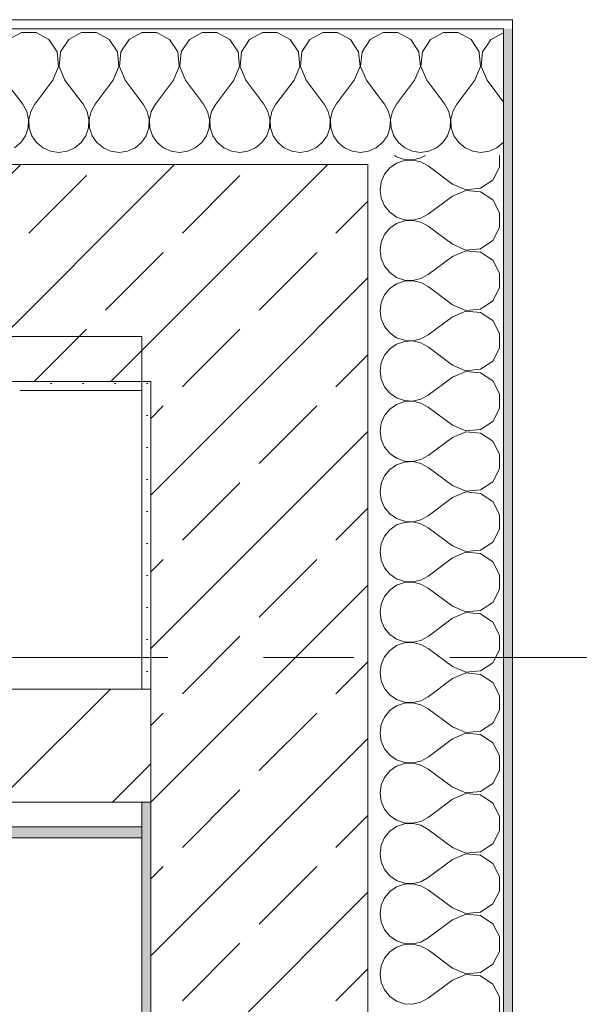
# Model space of a CAD drawing. Header units: metres. Extents: x -3.6 to 84.5, y -11 to 16.8.
# Tile 358 of 361: x 61.9 to 62.5, y 12.8 to 13.9. Entities that reach past the tile are written whole.
import ezdxf

# ---------------------------------------------------------------- set-up
doc = ezdxf.new("R2010")
doc.units = ezdxf.units.M
doc.header["$MEASUREMENT"] = 0
doc.linetypes.add('Strichlinie doppelt', pattern=[0.546806, 0.264583, -0.105833, 0.070556, -0.105833])
doc.linetypes.add('Wipeout_Contour', pattern=[1, 0, -1])
for name, color, linetype in [('451 - Universal.Achsen Raster', 7, 'Continuous'), ('604 - Struktur.Wand Aussen', 7, 'Continuous'), ('605 - Struktur.Wand Innen', 7, 'Continuous'), ('607 - Struktur.Stütze', 7, 'Continuous'), ('Neubau_653 - Abdeckung.TB Verkofferung', 7, 'Continuous')]:
    doc.layers.add(name, color=color, linetype=linetype)
pattern_1 = [(45, (0, 0), (-0.01767767, 0.01767767), [0, -0.025])]
pattern_2 = [(45, (0, 0), (-0.06363961, 0.06363961), [])]
pattern_3 = [(0, (0, 0), (0, 0.08660254), [0, -0.05]), (0, (0.025, 0.0433), (0, 0.08660254), [0, -0.05])]
pattern_4 = [(45, (0, 0), (-0.08485281, 0.08485281), []), (45, (-0.04243, 0.04243), (-0.08485281, 0.08485281), [0.09, -0.03])]

# ---------------------------------------------------------------- blocks, each defined once
blk = doc.blocks.new('*X14')
at = {"layer": '604 - Struktur.Wand Aussen', "color": 7, "linetype": 'Continuous', "lineweight": 5}
for p, q in [((62.425, 13.8406), (62.4155, 13.8354)), ((62.4067, 13.8267), (62.4019, 13.8195)), ((62.3996, 13.8033), (62.3982, 13.8182)), ((62.4019, 13.8195), (62.4004, 13.8033)), ((62.3933, 13.7883), (62.3996, 13.8033)), ((62.4004, 13.8033), (62.4067, 13.7883)), ((62.3933, 13.7883), (62.3733, 13.7617)), ((62.4067, 13.7883), (62.425, 13.7639)), ((62.3522, 13.7721), (62.36, 13.7617)), ((62.3645, 13.7536), (62.36, 13.7617)), ((62.3733, 13.7617), (62.3689, 13.7536)), ((62.3665, 13.7447), (62.3645, 13.7536)), ((62.3689, 13.7536), (62.3668, 13.7447)), ((62.3631, 13.7268), (62.3661, 13.7355)), ((62.3661, 13.7355), (62.3665, 13.7447)), ((62.3668, 13.7447), (62.3672, 13.7355)), ((62.3672, 13.7355), (62.3702, 13.7268)), ((62.3048, 13.7248), (62.3087, 13.7192)), ((62.3579, 13.7192), (62.3631, 13.7268)), ((62.3702, 13.7268), (62.3754, 13.7192)), ((62.3087, 13.7192), (62.3158, 13.7133)), ((62.3158, 13.7133), (62.3242, 13.7096)), ((62.3424, 13.7096), (62.3509, 13.7133)), ((62.3509, 13.7133), (62.3579, 13.7192)), ((62.3754, 13.7192), (62.3825, 13.7133)), ((62.3825, 13.7133), (62.3909, 13.7096)), ((62.4091, 13.7096), (62.4175, 13.7133)), ((62.4175, 13.7133), (62.4246, 13.7192)), ((62.4246, 13.7192), (62.425, 13.7198)), ((62.3242, 13.7096), (62.3333, 13.7083)), ((62.3333, 13.7083), (62.3424, 13.7096)), ((62.3909, 13.7096), (62.4, 13.7083)), ((62.4, 13.7083), (62.4091, 13.7096))]:
    blk.add_line(p, q, dxfattribs=at)
blk = doc.blocks.new('*X15')
at = {"layer": '604 - Struktur.Wand Aussen', "color": 7, "linetype": 'Continuous', "lineweight": 5}
for p, q in [((62.2919, 13.8407), (62.285, 13.837)), ((62.3081, 13.8407), (62.2919, 13.8407)), ((62.3224, 13.833), (62.3081, 13.8407)), ((62.3314, 13.8195), (62.3224, 13.833)), ((62.3442, 13.833), (62.3352, 13.8195)), ((62.3585, 13.8407), (62.3442, 13.833)), ((62.3748, 13.8407), (62.3585, 13.8407)), ((62.3891, 13.833), (62.3748, 13.8407)), ((62.3981, 13.8195), (62.3891, 13.833)), ((62.4109, 13.833), (62.4067, 13.8267)), ((62.4155, 13.8354), (62.4109, 13.833)), ((62.333, 13.8033), (62.3314, 13.8195)), ((62.3352, 13.8195), (62.3337, 13.8033)), ((62.3982, 13.8182), (62.3981, 13.8195)), ((62.3267, 13.7883), (62.333, 13.8033)), ((62.3337, 13.8033), (62.34, 13.7883)), ((62.3267, 13.7883), (62.3067, 13.7617)), ((62.34, 13.7883), (62.3522, 13.7721)), ((62.285, 13.7727), (62.2933, 13.7617)), ((62.2978, 13.7536), (62.2933, 13.7617)), ((62.3067, 13.7617), (62.3022, 13.7536)), ((62.2999, 13.7447), (62.2978, 13.7536)), ((62.3022, 13.7536), (62.3001, 13.7447)), ((62.2965, 13.7268), (62.2994, 13.7355)), ((62.2994, 13.7355), (62.2999, 13.7447)), ((62.3001, 13.7447), (62.3006, 13.7355)), ((62.3006, 13.7355), (62.3035, 13.7268)), ((62.2913, 13.7192), (62.2965, 13.7268)), ((62.3035, 13.7268), (62.3048, 13.7248)), ((62.285, 13.714), (62.2913, 13.7192))]:
    blk.add_line(p, q, dxfattribs=at)
blk = doc.blocks.new('*X33')
at = {"layer": '604 - Struktur.Wand Aussen', "color": 7, "linetype": 'Continuous', "lineweight": 5}
for p, q in [((61.8919, 13.8407), (61.8776, 13.833)), ((61.9081, 13.8407), (61.8919, 13.8407)), ((61.9224, 13.833), (61.9081, 13.8407)), ((61.9314, 13.8195), (61.9224, 13.833)), ((61.9442, 13.833), (61.9352, 13.8195)), ((61.9585, 13.8407), (61.9442, 13.833)), ((61.9748, 13.8407), (61.9585, 13.8407)), ((61.9891, 13.833), (61.9748, 13.8407)), ((61.9981, 13.8195), (61.9891, 13.833)), ((62.0109, 13.833), (62.0019, 13.8195)), ((62.0252, 13.8407), (62.0109, 13.833)), ((62.0415, 13.8407), (62.0252, 13.8407)), ((62.0558, 13.833), (62.0415, 13.8407)), ((62.0648, 13.8195), (62.0558, 13.833)), ((62.0776, 13.833), (62.0686, 13.8195)), ((62.0919, 13.8407), (62.0776, 13.833)), ((62.1081, 13.8407), (62.0919, 13.8407)), ((62.1224, 13.833), (62.1081, 13.8407)), ((62.1314, 13.8195), (62.1224, 13.833)), ((62.1442, 13.833), (62.1352, 13.8195)), ((62.1585, 13.8407), (62.1442, 13.833)), ((62.1748, 13.8407), (62.1585, 13.8407)), ((62.1891, 13.833), (62.1748, 13.8407)), ((62.1981, 13.8195), (62.1891, 13.833)), ((62.2109, 13.833), (62.2019, 13.8195)), ((62.2252, 13.8407), (62.2109, 13.833)), ((62.2415, 13.8407), (62.2252, 13.8407)), ((62.2558, 13.833), (62.2415, 13.8407)), ((62.2648, 13.8195), (62.2558, 13.833)), ((62.2776, 13.833), (62.2686, 13.8195)), ((62.285, 13.837), (62.2776, 13.833)), ((61.933, 13.8033), (61.9314, 13.8195)), ((61.9352, 13.8195), (61.9337, 13.8033)), ((61.9996, 13.8033), (61.9981, 13.8195)), ((62.0019, 13.8195), (62.0004, 13.8033)), ((62.0663, 13.8033), (62.0648, 13.8195)), ((62.0686, 13.8195), (62.067, 13.8033)), ((62.133, 13.8033), (62.1314, 13.8195)), ((62.1352, 13.8195), (62.1337, 13.8033)), ((62.1996, 13.8033), (62.1981, 13.8195)), ((62.2019, 13.8195), (62.2004, 13.8033)), ((62.2663, 13.8033), (62.2648, 13.8195)), ((62.2686, 13.8195), (62.267, 13.8033)), ((61.9267, 13.7883), (61.933, 13.8033)), ((61.9337, 13.8033), (61.94, 13.7883)), ((61.9933, 13.7883), (61.9996, 13.8033)), ((62.0004, 13.8033), (62.0067, 13.7883)), ((62.06, 13.7883), (62.0663, 13.8033)), ((62.067, 13.8033), (62.0733, 13.7883)), ((62.1267, 13.7883), (62.133, 13.8033)), ((62.1337, 13.8033), (62.14, 13.7883)), ((62.1933, 13.7883), (62.1996, 13.8033)), ((62.2004, 13.8033), (62.2067, 13.7883)), ((62.26, 13.7883), (62.2663, 13.8033)), ((62.267, 13.8033), (62.2733, 13.7883)), ((61.8733, 13.7883), (61.8933, 13.7617)), ((61.9267, 13.7883), (61.9067, 13.7617)), ((61.94, 13.7883), (61.96, 13.7617)), ((61.9933, 13.7883), (61.9733, 13.7617)), ((62.0067, 13.7883), (62.0267, 13.7617)), ((62.06, 13.7883), (62.04, 13.7617)), ((62.0733, 13.7883), (62.0933, 13.7617)), ((62.1267, 13.7883), (62.1067, 13.7617)), ((62.14, 13.7883), (62.16, 13.7617)), ((62.1933, 13.7883), (62.1733, 13.7617)), ((62.2067, 13.7883), (62.2267, 13.7617)), ((62.26, 13.7883), (62.24, 13.7617)), ((62.2733, 13.7883), (62.285, 13.7727)), ((61.8978, 13.7536), (61.8933, 13.7617)), ((61.9067, 13.7617), (61.9022, 13.7536)), ((61.9645, 13.7536), (61.96, 13.7617)), ((61.9733, 13.7617), (61.9689, 13.7536)), ((62.0311, 13.7536), (62.0267, 13.7617)), ((62.04, 13.7617), (62.0355, 13.7536)), ((62.0978, 13.7536), (62.0933, 13.7617)), ((62.1067, 13.7617), (62.1022, 13.7536)), ((62.1645, 13.7536), (62.16, 13.7617)), ((62.1733, 13.7617), (62.1689, 13.7536)), ((62.2311, 13.7536), (62.2267, 13.7617)), ((62.24, 13.7617), (62.2355, 13.7536)), ((61.8999, 13.7447), (61.8978, 13.7536)), ((61.9022, 13.7536), (61.9001, 13.7447)), ((61.9665, 13.7447), (61.9645, 13.7536)), ((61.9689, 13.7536), (61.9668, 13.7447)), ((62.0332, 13.7447), (62.0311, 13.7536)), ((62.0355, 13.7536), (62.0335, 13.7447)), ((62.0999, 13.7447), (62.0978, 13.7536)), ((62.1022, 13.7536), (62.1001, 13.7447)), ((62.1665, 13.7447), (62.1645, 13.7536)), ((62.1689, 13.7536), (62.1668, 13.7447)), ((62.2332, 13.7447), (62.2311, 13.7536)), ((62.2355, 13.7536), (62.2335, 13.7447)), ((61.8965, 13.7268), (61.8994, 13.7355)), ((61.8994, 13.7355), (61.8999, 13.7447)), ((61.9001, 13.7447), (61.9006, 13.7355)), ((61.9006, 13.7355), (61.9035, 13.7268)), ((61.9631, 13.7268), (61.9661, 13.7355)), ((61.9661, 13.7355), (61.9665, 13.7447)), ((61.9668, 13.7447), (61.9672, 13.7355)), ((61.9672, 13.7355), (61.9702, 13.7268)), ((62.0298, 13.7268), (62.0328, 13.7355)), ((62.0328, 13.7355), (62.0332, 13.7447)), ((62.0335, 13.7447), (62.0339, 13.7355)), ((62.0339, 13.7355), (62.0369, 13.7268)), ((62.0965, 13.7268), (62.0994, 13.7355)), ((62.0994, 13.7355), (62.0999, 13.7447)), ((62.1001, 13.7447), (62.1006, 13.7355)), ((62.1006, 13.7355), (62.1035, 13.7268)), ((62.1631, 13.7268), (62.1661, 13.7355)), ((62.1661, 13.7355), (62.1665, 13.7447)), ((62.1668, 13.7447), (62.1672, 13.7355)), ((62.1672, 13.7355), (62.1702, 13.7268)), ((62.2298, 13.7268), (62.2328, 13.7355)), ((62.2328, 13.7355), (62.2332, 13.7447)), ((62.2335, 13.7447), (62.2339, 13.7355)), ((62.2339, 13.7355), (62.2369, 13.7268)), ((61.8913, 13.7192), (61.8965, 13.7268)), ((61.9035, 13.7268), (61.9087, 13.7192)), ((61.9579, 13.7192), (61.9631, 13.7268)), ((61.9702, 13.7268), (61.9754, 13.7192)), ((62.0246, 13.7192), (62.0298, 13.7268)), ((62.0369, 13.7268), (62.0421, 13.7192)), ((62.0913, 13.7192), (62.0965, 13.7268)), ((62.1035, 13.7268), (62.1087, 13.7192)), ((62.1579, 13.7192), (62.1631, 13.7268)), ((62.1702, 13.7268), (62.1754, 13.7192)), ((62.2246, 13.7192), (62.2298, 13.7268)), ((62.2369, 13.7268), (62.2421, 13.7192)), ((61.8842, 13.7133), (61.8913, 13.7192)), ((61.9087, 13.7192), (61.9158, 13.7133)), ((61.9158, 13.7133), (61.9242, 13.7096)), ((61.9424, 13.7096), (61.9509, 13.7133)), ((61.9509, 13.7133), (61.9579, 13.7192)), ((61.9754, 13.7192), (61.9825, 13.7133)), ((61.9825, 13.7133), (61.9909, 13.7096)), ((62.0091, 13.7096), (62.0175, 13.7133)), ((62.0175, 13.7133), (62.0246, 13.7192)), ((62.0421, 13.7192), (62.0491, 13.7133)), ((62.0491, 13.7133), (62.0576, 13.7096)), ((62.0758, 13.7096), (62.0842, 13.7133)), ((62.0842, 13.7133), (62.0913, 13.7192)), ((62.1087, 13.7192), (62.1158, 13.7133)), ((62.1158, 13.7133), (62.1242, 13.7096)), ((62.1424, 13.7096), (62.1509, 13.7133)), ((62.1509, 13.7133), (62.1579, 13.7192)), ((62.1754, 13.7192), (62.1825, 13.7133)), ((62.1825, 13.7133), (62.1909, 13.7096)), ((62.2091, 13.7096), (62.2175, 13.7133)), ((62.2175, 13.7133), (62.2246, 13.7192)), ((62.2421, 13.7192), (62.2491, 13.7133)), ((62.2491, 13.7133), (62.2576, 13.7096)), ((62.2758, 13.7096), (62.2842, 13.7133)), ((62.2842, 13.7133), (62.285, 13.714)), ((61.9242, 13.7096), (61.9333, 13.7083)), ((61.9333, 13.7083), (61.9424, 13.7096)), ((61.9909, 13.7096), (62, 13.7083)), ((62, 13.7083), (62.0091, 13.7096)), ((62.0576, 13.7096), (62.0667, 13.7083)), ((62.0667, 13.7083), (62.0758, 13.7096)), ((62.1242, 13.7096), (62.1333, 13.7083)), ((62.1333, 13.7083), (62.1424, 13.7096)), ((62.1909, 13.7096), (62.2, 13.7083)), ((62.2, 13.7083), (62.2091, 13.7096)), ((62.2576, 13.7096), (62.2667, 13.7083)), ((62.2667, 13.7083), (62.2758, 13.7096))]:
    blk.add_line(p, q, dxfattribs=at)
blk = doc.blocks.new('*X69')
at = {"layer": '604 - Struktur.Wand Aussen', "color": 7, "linetype": 'Continuous', "lineweight": 5}
for p, q in [((62.3046, 13.705), (62.3068, 13.7035)), ((62.3068, 13.7035), (62.3155, 13.7006)), ((62.3247, 13.7001), (62.3336, 13.7022)), ((62.3336, 13.7022), (62.3387, 13.705)), ((62.4207, 13.6919), (62.4207, 13.705)), ((62.2992, 13.6913), (62.2933, 13.6842)), ((62.3068, 13.6965), (62.2992, 13.6913)), ((62.3155, 13.6994), (62.3068, 13.6965)), ((62.3155, 13.7006), (62.3247, 13.7001)), ((62.3247, 13.6999), (62.3155, 13.6994)), ((62.3336, 13.6978), (62.3247, 13.6999)), ((62.3417, 13.6933), (62.3336, 13.6978)), ((62.3684, 13.6733), (62.3417, 13.6933)), ((62.413, 13.6776), (62.4207, 13.6919)), ((62.2933, 13.6842), (62.2896, 13.6758)), ((62.2896, 13.6758), (62.2884, 13.6667)), ((62.3684, 13.6733), (62.3833, 13.667)), ((62.3995, 13.6686), (62.413, 13.6776)), ((62.2884, 13.6667), (62.2896, 13.6576)), ((62.3684, 13.66), (62.3417, 13.64)), ((62.3833, 13.6663), (62.3684, 13.66)), ((62.3833, 13.667), (62.3995, 13.6686)), ((62.3995, 13.6648), (62.3833, 13.6663)), ((62.413, 13.6558), (62.3995, 13.6648)), ((62.2896, 13.6576), (62.2933, 13.6491)), ((62.2933, 13.6491), (62.2992, 13.6421)), ((62.4207, 13.6415), (62.413, 13.6558)), ((62.2992, 13.6421), (62.3068, 13.6369)), ((62.3068, 13.6369), (62.3155, 13.6339)), ((62.3336, 13.6355), (62.3417, 13.64)), ((62.4207, 13.6252), (62.4207, 13.6415)), ((62.3068, 13.6298), (62.2992, 13.6246)), ((62.3155, 13.6328), (62.3068, 13.6298)), ((62.3155, 13.6339), (62.3247, 13.6335)), ((62.3247, 13.6332), (62.3155, 13.6328)), ((62.3247, 13.6335), (62.3336, 13.6355)), ((62.3336, 13.6311), (62.3247, 13.6332)), ((62.3417, 13.6267), (62.3336, 13.6311)), ((62.3684, 13.6067), (62.3417, 13.6267)), ((62.2933, 13.6175), (62.2896, 13.6091)), ((62.2992, 13.6246), (62.2933, 13.6175)), ((62.413, 13.6109), (62.4207, 13.6252)), ((62.2896, 13.6091), (62.2884, 13.6)), ((62.3684, 13.6067), (62.3833, 13.6004)), ((62.3995, 13.6019), (62.413, 13.6109)), ((62.2884, 13.6), (62.2896, 13.5909)), ((62.3684, 13.5933), (62.3417, 13.5733)), ((62.3833, 13.5996), (62.3684, 13.5933)), ((62.3833, 13.6004), (62.3995, 13.6019)), ((62.3995, 13.5981), (62.3833, 13.5996)), ((62.413, 13.5891), (62.3995, 13.5981)), ((62.2896, 13.5909), (62.2933, 13.5825)), ((62.2933, 13.5825), (62.2992, 13.5754)), ((62.4207, 13.5748), (62.413, 13.5891)), ((62.2992, 13.5754), (62.3068, 13.5702)), ((62.3336, 13.5689), (62.3417, 13.5733)), ((62.4207, 13.5585), (62.4207, 13.5748)), ((62.3068, 13.5631), (62.2992, 13.5579)), ((62.3068, 13.5702), (62.3155, 13.5672)), ((62.3155, 13.5661), (62.3068, 13.5631)), ((62.3155, 13.5672), (62.3247, 13.5668)), ((62.3247, 13.5665), (62.3155, 13.5661)), ((62.3247, 13.5668), (62.3336, 13.5689)), ((62.3336, 13.5645), (62.3247, 13.5665)), ((62.3417, 13.56), (62.3336, 13.5645)), ((62.2933, 13.5509), (62.2896, 13.5424)), ((62.2992, 13.5579), (62.2933, 13.5509)), ((62.3684, 13.54), (62.3417, 13.56)), ((62.413, 13.5442), (62.4207, 13.5585)), ((62.2896, 13.5424), (62.2884, 13.5333)), ((62.3684, 13.54), (62.3833, 13.5337)), ((62.3995, 13.5352), (62.413, 13.5442)), ((62.2884, 13.5333), (62.2896, 13.5242)), ((62.3833, 13.533), (62.3684, 13.5267)), ((62.3833, 13.5337), (62.3995, 13.5352)), ((62.3995, 13.5314), (62.3833, 13.533)), ((62.413, 13.5224), (62.3995, 13.5314)), ((62.2896, 13.5242), (62.2933, 13.5158)), ((62.3684, 13.5267), (62.3417, 13.5067)), ((62.4207, 13.5081), (62.413, 13.5224)), ((62.2933, 13.5158), (62.2992, 13.5087)), ((62.2992, 13.5087), (62.3068, 13.5035)), ((62.3336, 13.5022), (62.3417, 13.5067)), ((62.4207, 13.4919), (62.4207, 13.5081)), ((62.3068, 13.4965), (62.2992, 13.4913)), ((62.3068, 13.5035), (62.3155, 13.5006)), ((62.3155, 13.4994), (62.3068, 13.4965)), ((62.3155, 13.5006), (62.3247, 13.5001)), ((62.3247, 13.4999), (62.3155, 13.4994)), ((62.3247, 13.5001), (62.3336, 13.5022)), ((62.3336, 13.4978), (62.3247, 13.4999)), ((62.3417, 13.4933), (62.3336, 13.4978)), ((62.2992, 13.4913), (62.2933, 13.4842)), ((62.3684, 13.4733), (62.3417, 13.4933)), ((62.413, 13.4776), (62.4207, 13.4919)), ((62.2896, 13.4758), (62.2884, 13.4667)), ((62.2933, 13.4842), (62.2896, 13.4758)), ((62.3995, 13.4686), (62.413, 13.4776)), ((62.2884, 13.4667), (62.2896, 13.4576)), ((62.3684, 13.4733), (62.3833, 13.467)), ((62.3833, 13.4663), (62.3684, 13.46)), ((62.3833, 13.467), (62.3995, 13.4686)), ((62.3995, 13.4648), (62.3833, 13.4663)), ((62.413, 13.4558), (62.3995, 13.4648)), ((62.2896, 13.4576), (62.2933, 13.4491)), ((62.3684, 13.46), (62.3417, 13.44)), ((62.4207, 13.4415), (62.413, 13.4558)), ((62.2933, 13.4491), (62.2992, 13.4421)), ((62.2992, 13.4421), (62.3068, 13.4369)), ((62.4207, 13.4252), (62.4207, 13.4415)), ((62.3068, 13.4369), (62.3155, 13.4339)), ((62.3155, 13.4328), (62.3068, 13.4298)), ((62.3155, 13.4339), (62.3247, 13.4335)), ((62.3247, 13.4332), (62.3155, 13.4328)), ((62.3247, 13.4335), (62.3336, 13.4355)), ((62.3336, 13.4311), (62.3247, 13.4332)), ((62.3336, 13.4355), (62.3417, 13.44)), ((62.3417, 13.4267), (62.3336, 13.4311)), ((62.2992, 13.4246), (62.2933, 13.4175)), ((62.3068, 13.4298), (62.2992, 13.4246)), ((62.3684, 13.4067), (62.3417, 13.4267)), ((62.413, 13.4109), (62.4207, 13.4252)), ((62.2896, 13.4091), (62.2884, 13.4)), ((62.2933, 13.4175), (62.2896, 13.4091)), ((62.3995, 13.4019), (62.413, 13.4109)), ((62.2884, 13.4), (62.2896, 13.3909)), ((62.3684, 13.4067), (62.3833, 13.4004)), ((62.3833, 13.3996), (62.3684, 13.3933)), ((62.3833, 13.4004), (62.3995, 13.4019)), ((62.3995, 13.3981), (62.3833, 13.3996)), ((62.413, 13.3891), (62.3995, 13.3981)), ((62.2896, 13.3909), (62.2933, 13.3825)), ((62.3684, 13.3933), (62.3417, 13.3733)), ((62.4207, 13.3748), (62.413, 13.3891)), ((62.2933, 13.3825), (62.2992, 13.3754)), ((62.2992, 13.3754), (62.3068, 13.3702)), ((62.3068, 13.3702), (62.3155, 13.3672)), ((62.3155, 13.3661), (62.3068, 13.3631)), ((62.3155, 13.3672), (62.3247, 13.3668)), ((62.3247, 13.3665), (62.3155, 13.3661)), ((62.3247, 13.3668), (62.3336, 13.3689)), ((62.3336, 13.3645), (62.3247, 13.3665)), ((62.3336, 13.3689), (62.3417, 13.3733)), ((62.4207, 13.3585), (62.4207, 13.3748)), ((62.2992, 13.3579), (62.2933, 13.3509)), ((62.3068, 13.3631), (62.2992, 13.3579)), ((62.3417, 13.36), (62.3336, 13.3645)), ((62.3684, 13.34), (62.3417, 13.36)), ((62.413, 13.3442), (62.4207, 13.3585)), ((62.2933, 13.3509), (62.2896, 13.3424)), ((62.3995, 13.3352), (62.413, 13.3442)), ((62.2896, 13.3424), (62.2884, 13.3333)), ((62.2884, 13.3333), (62.2896, 13.3242)), ((62.3684, 13.34), (62.3833, 13.3337)), ((62.3833, 13.333), (62.3684, 13.3267)), ((62.3833, 13.3337), (62.3995, 13.3352)), ((62.3995, 13.3314), (62.3833, 13.333)), ((62.2896, 13.3242), (62.2933, 13.3158)), ((62.3684, 13.3267), (62.3417, 13.3067)), ((62.413, 13.3224), (62.3995, 13.3314)), ((62.4207, 13.3081), (62.413, 13.3224)), ((62.2933, 13.3158), (62.2992, 13.3087)), ((62.2992, 13.3087), (62.3068, 13.3035)), ((62.3068, 13.3035), (62.3155, 13.3006)), ((62.3155, 13.3006), (62.3247, 13.3001)), ((62.3247, 13.2999), (62.3155, 13.2994)), ((62.3247, 13.3001), (62.3336, 13.3022)), ((62.3336, 13.2978), (62.3247, 13.2999)), ((62.3336, 13.3022), (62.3417, 13.3067)), ((62.4207, 13.2919), (62.4207, 13.3081)), ((62.2992, 13.2913), (62.2933, 13.2842)), ((62.3068, 13.2965), (62.2992, 13.2913)), ((62.3155, 13.2994), (62.3068, 13.2965)), ((62.3417, 13.2933), (62.3336, 13.2978)), ((62.3684, 13.2733), (62.3417, 13.2933)), ((62.413, 13.2776), (62.4207, 13.2919)), ((62.2933, 13.2842), (62.2896, 13.2758)), ((62.2896, 13.2758), (62.2884, 13.2667)), ((62.3684, 13.2733), (62.3833, 13.267)), ((62.3833, 13.267), (62.3995, 13.2686)), ((62.3995, 13.2686), (62.413, 13.2776)), ((62.2884, 13.2667), (62.2896, 13.2576)), ((62.2896, 13.2576), (62.2933, 13.2491)), ((62.3684, 13.26), (62.3417, 13.24)), ((62.3833, 13.2663), (62.3684, 13.26)), ((62.3995, 13.2648), (62.3833, 13.2663)), ((62.413, 13.2558), (62.3995, 13.2648)), ((62.2933, 13.2491), (62.2992, 13.2421)), ((62.4207, 13.2415), (62.413, 13.2558)), ((62.2992, 13.2421), (62.3068, 13.2369)), ((62.3068, 13.2369), (62.3155, 13.2339)), ((62.3247, 13.2335), (62.3336, 13.2355)), ((62.3336, 13.2355), (62.3417, 13.24)), ((62.4207, 13.2252), (62.4207, 13.2415)), ((62.2992, 13.2246), (62.2933, 13.2175)), ((62.3068, 13.2298), (62.2992, 13.2246)), ((62.3155, 13.2328), (62.3068, 13.2298)), ((62.3155, 13.2339), (62.3247, 13.2335)), ((62.3247, 13.2332), (62.3155, 13.2328)), ((62.3336, 13.2311), (62.3247, 13.2332)), ((62.3417, 13.2267), (62.3336, 13.2311)), ((62.3684, 13.2067), (62.3417, 13.2267)), ((62.413, 13.2109), (62.4207, 13.2252)), ((62.2933, 13.2175), (62.2896, 13.2091)), ((62.2896, 13.2091), (62.2884, 13.2)), ((62.3684, 13.2067), (62.3833, 13.2004)), ((62.3833, 13.2004), (62.3995, 13.2019)), ((62.3995, 13.2019), (62.413, 13.2109)), ((62.2884, 13.2), (62.2896, 13.1909)), ((62.2896, 13.1909), (62.2933, 13.1825)), ((62.3684, 13.1933), (62.3417, 13.1733)), ((62.3833, 13.1996), (62.3684, 13.1933)), ((62.3995, 13.1981), (62.3833, 13.1996)), ((62.413, 13.1891), (62.3995, 13.1981)), ((62.2933, 13.1825), (62.2992, 13.1754)), ((62.4207, 13.1748), (62.413, 13.1891)), ((62.2992, 13.1754), (62.3068, 13.1702)), ((62.3068, 13.1702), (62.3155, 13.1672)), ((62.3247, 13.1668), (62.3336, 13.1689)), ((62.3336, 13.1689), (62.3417, 13.1733)), ((62.4207, 13.1585), (62.4207, 13.1748)), ((62.3068, 13.1631), (62.2992, 13.1579)), ((62.3155, 13.1661), (62.3068, 13.1631)), ((62.3155, 13.1672), (62.3247, 13.1668)), ((62.3247, 13.1665), (62.3155, 13.1661)), ((62.3336, 13.1645), (62.3247, 13.1665)), ((62.3417, 13.16), (62.3336, 13.1645)), ((62.3684, 13.14), (62.3417, 13.16)), ((62.413, 13.1442), (62.4207, 13.1585)), ((62.2933, 13.1509), (62.2896, 13.1424)), ((62.2992, 13.1579), (62.2933, 13.1509)), ((62.2896, 13.1424), (62.2884, 13.1333)), ((62.3684, 13.14), (62.3833, 13.1337)), ((62.3995, 13.1352), (62.413, 13.1442)), ((62.2884, 13.1333), (62.2896, 13.1242)), ((62.3684, 13.1267), (62.3417, 13.1067)), ((62.3833, 13.133), (62.3684, 13.1267)), ((62.3833, 13.1337), (62.3995, 13.1352)), ((62.3995, 13.1314), (62.3833, 13.133)), ((62.413, 13.1224), (62.3995, 13.1314)), ((62.2896, 13.1242), (62.2933, 13.1158)), ((62.2933, 13.1158), (62.2992, 13.1087)), ((62.4207, 13.1081), (62.413, 13.1224)), ((62.2992, 13.1087), (62.3068, 13.1035)), ((62.3336, 13.1022), (62.3417, 13.1067)), ((62.4207, 13.0919), (62.4207, 13.1081)), ((62.3068, 13.0965), (62.2992, 13.0913)), ((62.3068, 13.1035), (62.3155, 13.1006)), ((62.3155, 13.0994), (62.3068, 13.0965)), ((62.3155, 13.1006), (62.3247, 13.1001)), ((62.3247, 13.0999), (62.3155, 13.0994)), ((62.3247, 13.1001), (62.3336, 13.1022)), ((62.3336, 13.0978), (62.3247, 13.0999)), ((62.3417, 13.0933), (62.3336, 13.0978)), ((62.3684, 13.0733), (62.3417, 13.0933)), ((62.2933, 13.0842), (62.2896, 13.0758)), ((62.2992, 13.0913), (62.2933, 13.0842)), ((62.413, 13.0776), (62.4207, 13.0919)), ((62.2896, 13.0758), (62.2884, 13.0667)), ((62.3684, 13.0733), (62.3833, 13.067)), ((62.3995, 13.0686), (62.413, 13.0776)), ((62.2884, 13.0667), (62.2896, 13.0576)), ((62.3833, 13.0663), (62.3684, 13.06)), ((62.3833, 13.067), (62.3995, 13.0686)), ((62.3995, 13.0648), (62.3833, 13.0663)), ((62.413, 13.0558), (62.3995, 13.0648)), ((62.2896, 13.0576), (62.2933, 13.0491)), ((62.2933, 13.0491), (62.2992, 13.0421)), ((62.3684, 13.06), (62.3417, 13.04)), ((62.4207, 13.0415), (62.413, 13.0558)), ((62.2992, 13.0421), (62.3068, 13.0369)), ((62.3336, 13.0355), (62.3417, 13.04)), ((62.4207, 13.0252), (62.4207, 13.0415)), ((62.3068, 13.0298), (62.2992, 13.0246)), ((62.3068, 13.0369), (62.3155, 13.0339)), ((62.3155, 13.0328), (62.3068, 13.0298)), ((62.3155, 13.0339), (62.3247, 13.0335)), ((62.3247, 13.0332), (62.3155, 13.0328)), ((62.3247, 13.0335), (62.3336, 13.0355)), ((62.3336, 13.0311), (62.3247, 13.0332)), ((62.3417, 13.0267), (62.3336, 13.0311)), ((62.2933, 13.0175), (62.2896, 13.0091)), ((62.2992, 13.0246), (62.2933, 13.0175)), ((62.3684, 13.0067), (62.3417, 13.0267)), ((62.413, 13.0109), (62.4207, 13.0252)), ((62.2896, 13.0091), (62.2884, 13)), ((62.3684, 13.0067), (62.3833, 13.0004)), ((62.3995, 13.0019), (62.413, 13.0109)), ((62.2884, 13), (62.2896, 12.9909)), ((62.3833, 12.9996), (62.3684, 12.9933)), ((62.3833, 13.0004), (62.3995, 13.0019)), ((62.3995, 12.9981), (62.3833, 12.9996)), ((62.413, 12.9891), (62.3995, 12.9981)), ((62.2896, 12.9909), (62.2933, 12.9825)), ((62.3684, 12.9933), (62.3417, 12.9733)), ((62.4207, 12.9748), (62.413, 12.9891)), ((62.2933, 12.9825), (62.2992, 12.9754)), ((62.2992, 12.9754), (62.3068, 12.9702)), ((62.3336, 12.9689), (62.3417, 12.9733)), ((62.4207, 12.9585), (62.4207, 12.9748)), ((62.3068, 12.9631), (62.2992, 12.9579)), ((62.3068, 12.9702), (62.3155, 12.9672)), ((62.3155, 12.9661), (62.3068, 12.9631)), ((62.3155, 12.9672), (62.3247, 12.9668)), ((62.3247, 12.9665), (62.3155, 12.9661)), ((62.3247, 12.9668), (62.3336, 12.9689)), ((62.3336, 12.9645), (62.3247, 12.9665)), ((62.3417, 12.96), (62.3336, 12.9645)), ((62.2992, 12.9579), (62.2933, 12.9509)), ((62.3684, 12.94), (62.3417, 12.96)), ((62.413, 12.9442), (62.4207, 12.9585)), ((62.2896, 12.9424), (62.2884, 12.9333)), ((62.2933, 12.9509), (62.2896, 12.9424)), ((62.3995, 12.9352), (62.413, 12.9442)), ((62.2884, 12.9333), (62.2896, 12.9242)), ((62.3684, 12.94), (62.3833, 12.9337)), ((62.3833, 12.933), (62.3684, 12.9267)), ((62.3833, 12.9337), (62.3995, 12.9352)), ((62.3995, 12.9314), (62.3833, 12.933)), ((62.413, 12.9224), (62.3995, 12.9314)), ((62.2896, 12.9242), (62.2933, 12.9158)), ((62.3684, 12.9267), (62.3417, 12.9067)), ((62.4207, 12.9081), (62.413, 12.9224)), ((62.2933, 12.9158), (62.2992, 12.9087)), ((62.2992, 12.9087), (62.3068, 12.9035)), ((62.4207, 12.8919), (62.4207, 12.9081)), ((62.3068, 12.9035), (62.3155, 12.9006)), ((62.3155, 12.8994), (62.3068, 12.8965)), ((62.3155, 12.9006), (62.3247, 12.9001)), ((62.3247, 12.8999), (62.3155, 12.8994)), ((62.3247, 12.9001), (62.3336, 12.9022)), ((62.3336, 12.8978), (62.3247, 12.8999)), ((62.3336, 12.9022), (62.3417, 12.9067)), ((62.3417, 12.8933), (62.3336, 12.8978)), ((62.2992, 12.8913), (62.2933, 12.8842)), ((62.3068, 12.8965), (62.2992, 12.8913)), ((62.3684, 12.8733), (62.3417, 12.8933)), ((62.413, 12.8776), (62.4207, 12.8919)), ((62.2896, 12.8758), (62.2884, 12.8667)), ((62.2933, 12.8842), (62.2896, 12.8758)), ((62.3995, 12.8686), (62.413, 12.8776)), ((62.2884, 12.8667), (62.2896, 12.8576)), ((62.3684, 12.8733), (62.3833, 12.867)), ((62.3833, 12.8663), (62.3684, 12.86)), ((62.3833, 12.867), (62.3995, 12.8686)), ((62.3995, 12.8648), (62.3833, 12.8663)), ((62.413, 12.8558), (62.3995, 12.8648)), ((62.2896, 12.8576), (62.2933, 12.8491)), ((62.3684, 12.86), (62.3417, 12.84)), ((62.4207, 12.8415), (62.413, 12.8558)), ((62.2933, 12.8491), (62.2992, 12.8421)), ((62.2992, 12.8421), (62.3068, 12.8369)), ((62.3068, 12.8369), (62.3155, 12.8339)), ((62.3155, 12.8328), (62.3068, 12.8298)), ((62.3155, 12.8339), (62.3247, 12.8335)), ((62.3247, 12.8332), (62.3155, 12.8328)), ((62.3247, 12.8335), (62.3336, 12.8355)), ((62.3336, 12.8311), (62.3247, 12.8332)), ((62.3336, 12.8355), (62.3417, 12.84)), ((62.4207, 12.8252), (62.4207, 12.8415)), ((62.2992, 12.8246), (62.2933, 12.8175)), ((62.3068, 12.8298), (62.2992, 12.8246)), ((62.3417, 12.8267), (62.3336, 12.8311)), ((62.3684, 12.8067), (62.3417, 12.8267)), ((62.413, 12.8109), (62.4207, 12.8252)), ((62.2933, 12.8175), (62.2896, 12.8091)), ((62.3995, 12.8019), (62.413, 12.8109)), ((62.2896, 12.8091), (62.2884, 12.8)), ((62.2884, 12.8), (62.2896, 12.7909)), ((62.3684, 12.8067), (62.3833, 12.8004)), ((62.3833, 12.7996), (62.3684, 12.7933)), ((62.3833, 12.8004), (62.3995, 12.8019)), ((62.3995, 12.7981), (62.3833, 12.7996)), ((62.2896, 12.7909), (62.2933, 12.7825)), ((62.3684, 12.7933), (62.3417, 12.7733)), ((62.413, 12.7891), (62.3995, 12.7981)), ((62.4207, 12.7748), (62.413, 12.7891)), ((62.2933, 12.7825), (62.2992, 12.7754)), ((62.2992, 12.7754), (62.3068, 12.7702)), ((62.3068, 12.7702), (62.3155, 12.7672)), ((62.3155, 12.7672), (62.3247, 12.7668)), ((62.3247, 12.7668), (62.3336, 12.7689)), ((62.3336, 12.7689), (62.3417, 12.7733)), ((62.4207, 12.7585), (62.4207, 12.7748))]:
    blk.add_line(p, q, dxfattribs=at)

msp = doc.modelspace()

# ---------------------------------------------------------------- hatches: boundary and pattern name
at = {"layer": '604 - Struktur.Wand Aussen', "linetype": 'Continuous', "lineweight": 0, "true_color": 0x000000}
h = msp.add_hatch(dxfattribs=at)
h.set_pattern_fill('Verputz_0001', color=18, style=0, pattern_type=2)
h.set_pattern_definition(pattern_3)
h.paths.add_polyline_path([(62.425, 13.855), (61.15, 13.855), (61.15, 13.845), (62.425, 13.845)])
h = msp.add_hatch(dxfattribs=at)
h.set_pattern_fill('Verputz_0001', color=18, style=0, pattern_type=2)
h.set_pattern_definition(pattern_3)
h.paths.add_polyline_path([(62.425, 13.845), (62.435, 13.845), (62.435, 13.855)])
h = msp.add_hatch(dxfattribs=at)
h.set_pattern_fill('Verputz_0001', color=18, style=0, pattern_type=2)
h.set_pattern_definition(pattern_3)
h.paths.add_polyline_path([(62.425, 13.855), (62.425, 13.845), (62.435, 13.855)])
h = msp.add_hatch(dxfattribs=at)
h.set_pattern_fill('Verputz_0001', color=18, style=0, pattern_type=2)
h.set_pattern_definition(pattern_3)
h.paths.add_polyline_path([(62.425, 7.935), (62.435, 7.935), (62.435, 13.845), (62.425, 13.845)])
h = msp.add_hatch(dxfattribs=at)
h.set_pattern_fill('Beton__Stahlbeton_0001', color=18, style=0, pattern_type=2)
h.set_pattern_definition(pattern_4)
h.paths.add_polyline_path([(61.14, 13.575), (61.14, 13.505), (61.15, 13.505), (61.15, 13.455), (62.035, 13.455), (62.035, 13.695), (61.18, 13.695), (61.18, 13.575), (61.15, 13.575)])
h = msp.add_hatch(dxfattribs=at)
h.set_pattern_fill('Beton__Stahlbeton_0001', color=18, style=0, pattern_type=2)
h.set_pattern_definition(pattern_4)
h.paths.add_polyline_path([(62.035, 13.455), (62.275, 13.455), (62.275, 13.695)])
h = msp.add_hatch(dxfattribs=at)
h.set_pattern_fill('Beton__Stahlbeton_0001', color=18, style=0, pattern_type=2)
h.set_pattern_definition(pattern_4)
h.paths.add_polyline_path([(62.035, 13.455), (62.275, 13.695), (62.035, 13.695)])
h = msp.add_hatch(dxfattribs=at)
h.set_pattern_fill('Gips_0001', color=18, style=0, pattern_type=2)
h.set_pattern_definition(pattern_1)
h.paths.add_polyline_path([(61.89, 13.445), (62.025, 13.445), (62.025, 13.455), (61.89, 13.455)])
h = msp.add_hatch(dxfattribs=at)
h.set_pattern_fill('Gips_0001', color=18, style=0, pattern_type=2)
h.set_pattern_definition(pattern_1)
h.paths.add_polyline_path([(62.025, 13.445), (62.035, 13.445), (62.035, 13.455)])
h = msp.add_hatch(dxfattribs=at)
h.set_pattern_fill('Gips_0001', color=18, style=0, pattern_type=2)
h.set_pattern_definition(pattern_1)
h.paths.add_polyline_path([(62.025, 13.445), (62.035, 13.455), (62.025, 13.455)])
at = {"layer": '607 - Struktur.Stütze', "linetype": 'Continuous', "lineweight": 0, "true_color": 0x000000}
h = msp.add_hatch(dxfattribs=at)
h.set_pattern_fill('Gips_0001', color=18, style=0, pattern_type=2)
h.set_pattern_definition(pattern_1)
h.paths.add_polyline_path([(61.57, 13.455), (61.57, 13.445), (61.58, 13.445), (61.58, 13.45), (61.88, 13.45), (61.88, 13.445), (61.89, 13.445), (61.89, 13.455)])
at = {"layer": 'Neubau_653 - Abdeckung.TB Verkofferung', "linetype": 'Continuous', "lineweight": 0, "true_color": 0x000000}
h = msp.add_hatch(dxfattribs=at)
h.set_pattern_fill('Gips_0001', color=18, style=0, pattern_type=2)
h.set_pattern_definition(pattern_1)
h.paths.add_polyline_path([(58.305, 12.9505), (62.025, 12.9505), (62.025, 12.963), (58.305, 12.963)])

# ---------------------------------------------------------------- linework, layer by layer
at = {"layer": '451 - Universal.Achsen Raster', "color": 160, "linetype": 'Strichlinie doppelt', "lineweight": 9, "true_color": 0x3232ff}
msp.add_line((64.935, 13.15), (-3.175, 13.15), dxfattribs=at)
at = {"layer": '604 - Struktur.Wand Aussen', "color": 7, "linetype": 'Continuous', "lineweight": 5}
for p, q in [((62.285, 13.845), (61.18, 13.845)), ((62.425, 13.845), (62.285, 13.845)), ((62.425, 13.705), (62.425, 13.845)), ((62.425, 13.705), (62.425, 13.845)), ((62.425, 7.935), (62.425, 13.705))]:
    msp.add_line(p, q, dxfattribs=at)
at = {"layer": '604 - Struktur.Wand Aussen', "color": 7, "linetype": 'Continuous', "lineweight": 13}
for p, q in [((62.035, 13.695), (61.18, 13.695)), ((62.275, 13.695), (62.035, 13.695)), ((62.275, 13.455), (62.275, 13.695)), ((62.275, 13.455), (62.275, 13.695)), ((61.15, 13.455), (62.035, 13.455)), ((62.035, 13.445), (62.035, 13.455)), ((62.035, 13.445), (62.035, 13.455)), ((62.275, 7.935), (62.275, 13.455))]:
    msp.add_line(p, q, dxfattribs=at)
at = {"layer": '604 - Struktur.Wand Aussen', "color": 7, "linetype": 'Continuous', "lineweight": 5, "flags": 128}
for points in [[(62.435, 13.855), (61.15, 13.855)], [(62.435, 13.855), (62.435, 13.845)], [(62.435, 7.935), (62.435, 13.845)], [(61.89, 13.445), (62.025, 13.445)]]:
    msp.add_lwpolyline(points, dxfattribs=at)
at = {"layer": 'Neubau_653 - Abdeckung.TB Verkofferung', "color": 1, "linetype": 'Continuous', "lineweight": 9}
for p, q in [((51.12, 13.505), (62.025, 13.505)), ((62.025, 12.9505), (62.025, 13.505)), ((51.12, 12.9505), (62.025, 12.9505))]:
    msp.add_line(p, q, dxfattribs=at)
at = {"layer": 'Neubau_653 - Abdeckung.TB Verkofferung', "color": 1, "linetype": 'Continuous', "lineweight": 5}
for p, q in [((62.025, 12.99), (58.305, 12.99)), ((62.025, 12.963), (58.305, 12.963)), ((62.025, 12.9505), (58.305, 12.9505))]:
    msp.add_line(p, q, dxfattribs=at)
at = {"layer": 'Neubau_653 - Abdeckung.TB Verkofferung', "color": 1, "linetype": 'Continuous', "lineweight": 5, "flags": 128}
msp.add_lwpolyline([(62.025, 12.99), (62.025, 12.963), (62.025, 12.9505)], dxfattribs=at)

# ---------------------------------------------------------------- block references
at = {"layer": '604 - Struktur.Wand Aussen', "color": 7, "lineweight": 18}
for name in ['*X33', '*X15', '*X14', '*X69']:
    msp.add_blockref(name, (0, 0), dxfattribs=at)

# ---------------------------------------------------------------- next in the draw order: wipeouts: each hides what was drawn before it
at = {"color": 254, "linetype": 'Wipeout_Contour', "lineweight": 0, "ltscale": 253.561242}
msp.add_wipeout([(62.025, 13.115), (62.025, 12.99), (62.035, 12.99), (62.035, 13.115)], dxfattribs=at).dxf.layer = '605 - Struktur.Wand Innen'

# ---------------------------------------------------------------- next in the draw order: hatches: boundary and pattern name
at = {"layer": '604 - Struktur.Wand Aussen', "linetype": 'Continuous', "lineweight": 0, "true_color": 0x000000}
h = msp.add_hatch(dxfattribs=at)
h.set_pattern_fill('Beton__Stahlbeton_0001', color=18, style=0, pattern_type=2)
h.set_pattern_definition(pattern_4)
h.paths.add_polyline_path([(62.035, 7.935), (62.085, 7.935), (62.155, 7.935), (62.275, 7.935), (62.275, 13.455), (62.035, 13.455)])
at = {"layer": '605 - Struktur.Wand Innen', "linetype": 'Continuous', "lineweight": 0, "true_color": 0x000000}
h = msp.add_hatch(dxfattribs=at)
h.set_pattern_fill('MW_Ziegel_0001', color=18, style=0, pattern_type=2)
h.set_pattern_definition(pattern_2)
h.paths.add_polyline_path([(62.025, 13.115), (62.025, 12.99), (62.035, 12.99), (62.035, 13.115)])

# ---------------------------------------------------------------- next in the draw order: linework, layer by layer
at = {"layer": '604 - Struktur.Wand Aussen', "color": 7, "linetype": 'Continuous', "lineweight": 13}
for p, q in [((62.035, 13.445), (62.035, 13.115)), ((62.035, 12.99), (62.035, 13.115)), ((62.035, 12.99), (62.035, 13.115)), ((62.035, 12.99), (62.035, 8.51))]:
    msp.add_line(p, q, dxfattribs=at)

# ---------------------------------------------------------------- next in the draw order: wipeouts: each hides what was drawn before it
at = {"color": 254, "linetype": 'Wipeout_Contour', "lineweight": 0, "ltscale": 253.257408}
msp.add_wipeout([(61.88, 12.99), (62.025, 12.99), (62.025, 13.115), (61.88, 13.115)], dxfattribs=at).dxf.layer = '605 - Struktur.Wand Innen'

# ---------------------------------------------------------------- next in the draw order: hatches: boundary and pattern name
at = {"layer": '604 - Struktur.Wand Aussen', "linetype": 'Continuous', "lineweight": 0, "true_color": 0x000000}
h = msp.add_hatch(dxfattribs=at)
h.set_pattern_fill('Gips_0001', color=18, style=0, pattern_type=2)
h.set_pattern_definition(pattern_1)
h.paths.add_polyline_path([(62.025, 13.445), (62.025, 13.115), (62.035, 13.115), (62.035, 13.445)])
h = msp.add_hatch(dxfattribs=at)
h.set_pattern_fill('Gips_0001', color=18, style=0, pattern_type=2)
h.set_pattern_definition(pattern_1)
h.paths.add_polyline_path([(62.025, 12.99), (62.025, 8.51), (62.035, 8.51), (62.035, 12.99)])
at = {"layer": '605 - Struktur.Wand Innen', "linetype": 'Continuous', "lineweight": 0, "true_color": 0x000000}
h = msp.add_hatch(dxfattribs=at)
h.set_pattern_fill('MW_Ziegel_0001', color=18, style=0, pattern_type=2)
h.set_pattern_definition(pattern_2)
h.paths.add_polyline_path([(61.88, 12.99), (62.025, 12.99), (62.025, 13.115), (61.88, 13.115)])

# ---------------------------------------------------------------- next in the draw order: linework, layer by layer
at = {"layer": '604 - Struktur.Wand Aussen', "color": 7, "linetype": 'Continuous', "lineweight": 18}
for p, q in [((62.035, 13.115), (62.025, 13.115)), ((62.035, 13.115), (62.025, 13.115)), ((62.025, 12.99), (62.035, 12.99)), ((62.025, 12.99), (62.035, 12.99))]:
    msp.add_line(p, q, dxfattribs=at)
at = {"layer": '604 - Struktur.Wand Aussen', "color": 7, "linetype": 'Continuous', "lineweight": 5, "flags": 128}
for points in [[(62.025, 13.445), (62.025, 13.115)], [(62.025, 12.99), (62.025, 8.51)]]:
    msp.add_lwpolyline(points, dxfattribs=at)
at = {"layer": '605 - Struktur.Wand Innen', "color": 7, "linetype": 'Continuous', "lineweight": 18, "flags": 128}
for points in [[(62.025, 13.115), (61.88, 13.115)], [(61.88, 12.99), (62.025, 12.99)]]:
    msp.add_lwpolyline(points, dxfattribs=at)

doc.saveas('drawing.dxf')
